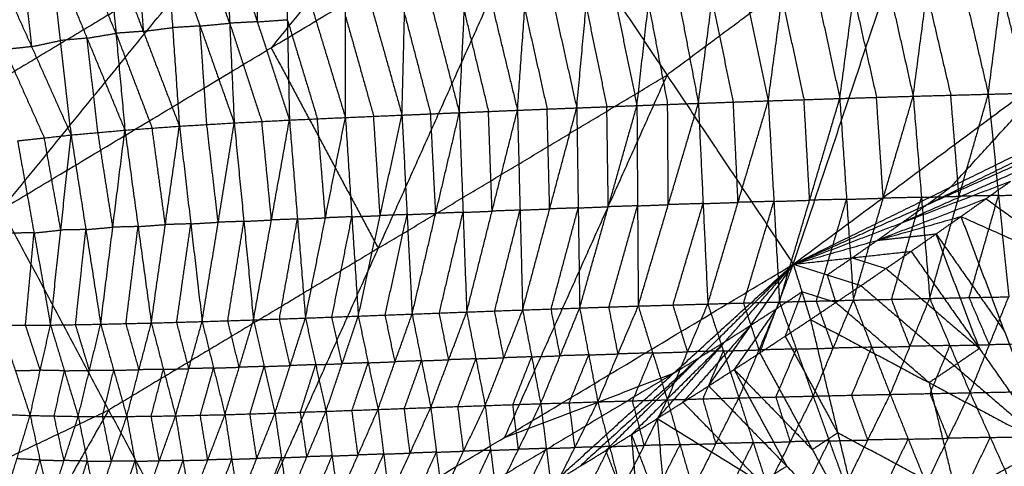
# Model space of a CAD drawing. Header units: millimetres. Extents: x -106 to 110, y -96 to 120.
# Tile 512 of 656: x 46.08 to 60.42, y -74.09 to -67.59. Entities that reach past the tile are written whole.
import ezdxf

# ---------------------------------------------------------------- set-up
doc = ezdxf.new("R2010")
doc.units = ezdxf.units.MM
doc.header["$MEASUREMENT"] = 0
doc.layers.add('Default', color=7, linetype='Continuous', true_color=0x000000)

msp = doc.modelspace()

# ---------------------------------------------------------------- linework, layer by layer
at = {"layer": 'Default'}
for points in [[(57.346, -71.146, 12.017), (59.184, -65.665, 10.567), (61.023, -60.185, 9.117)], [(45.812, -70.349, 9.117), (48.834, -66.639, 8.53), (51.856, -62.93, 7.944)], [(52.761, -64.285, 8.53), (51.25, -66.14, 8.824), (49.739, -67.995, 9.117)], [(57.346, -71.146, 12.017), (61.285, -68.225, 12.017), (65.224, -65.303, 12.017)], [(45.812, -70.349, 9.117), (49.739, -67.995, 9.117), (53.667, -65.64, 9.117)], [(48.933, -76.189, 12.017), (51.3, -70.914, 10.567), (53.667, -65.64, 9.117)], [(53.667, -65.64, 9.117), (55.506, -68.393, 10.567), (57.346, -71.146, 12.017)], [(59.184, -65.665, 10.567), (57.345, -67.029, 10.567), (55.506, -68.393, 10.567)], [(59.092, -68.7, 6.71), (59.291, -67.195, 7.268), (59.49, -65.689, 7.827)], [(59.49, -65.689, 7.827), (59.839, -67.18, 7.421), (60.187, -68.67, 7.014)], [(60.187, -68.67, 7.014), (60.38, -67.158, 7.565), (60.573, -65.646, 8.115)], [(55.963, -68.803, 5.915), (56.162, -67.315, 6.489), (56.361, -65.826, 7.063)], [(56.361, -65.826, 7.063), (56.671, -67.297, 6.613), (56.981, -68.767, 6.163)], [(56.981, -68.767, 6.163), (57.182, -67.274, 6.733), (57.383, -65.781, 7.302)], [(57.383, -65.781, 7.302), (57.703, -67.257, 6.865), (58.023, -68.733, 6.427)], [(58.023, -68.733, 6.427), (58.225, -67.234, 6.992), (58.427, -65.735, 7.557)], [(58.427, -65.735, 7.557), (58.759, -67.218, 7.133), (59.092, -68.7, 6.71)], [(53.328, -68.904, 5.312), (53.433, -67.428, 5.88), (53.538, -65.951, 6.448)], [(53.538, -65.951, 6.448), (53.865, -67.41, 5.976), (54.191, -68.87, 5.503)], [(54.191, -68.87, 5.503), (54.328, -67.39, 6.073), (54.465, -65.91, 6.643)], [(54.465, -65.91, 6.643), (54.766, -67.373, 6.173), (55.068, -68.836, 5.704)], [(55.068, -68.836, 5.704), (55.236, -67.352, 6.276), (55.405, -65.869, 6.848)], [(55.405, -65.869, 6.848), (55.684, -67.336, 6.381), (55.963, -68.803, 5.915)], [(50.821, -69.01, 4.803), (50.825, -67.544, 5.359), (50.828, -66.077, 5.915)], [(50.828, -66.077, 5.915), (51.237, -67.526, 5.439), (51.645, -68.975, 4.962)], [(51.645, -68.975, 4.962), (51.683, -67.504, 5.523), (51.721, -66.034, 6.084)], [(51.721, -66.034, 6.084), (52.101, -67.487, 5.609), (52.481, -68.939, 5.133)], [(52.481, -68.939, 5.133), (52.553, -67.466, 5.697), (52.625, -65.992, 6.262)], [(52.625, -65.992, 6.262), (52.976, -67.448, 5.787), (53.328, -68.904, 5.312)], [(49.135, -67.637, 5.063), (48.886, -66.932, 5.299), (48.637, -66.227, 5.535)], [(49.07, -66.187, 5.603), (49.135, -67.637, 5.063), (49.201, -69.088, 4.523)], [(49.07, -66.187, 5.603), (49.538, -67.617, 5.13), (50.006, -69.047, 4.656)], [(49.507, -66.156, 5.679), (49.522, -66.887, 5.404), (49.538, -67.617, 5.13)], [(49.944, -66.126, 5.754), (49.975, -67.586, 5.205), (50.006, -69.047, 4.656)], [(49.944, -66.126, 5.754), (50.383, -67.568, 5.279), (50.821, -69.01, 4.803)], [(47.349, -66.375, 5.342), (47.479, -67.784, 4.823), (47.609, -69.194, 4.304)], [(47.349, -66.375, 5.342), (47.876, -67.755, 4.874), (48.403, -69.136, 4.405)], [(47.777, -66.321, 5.404), (47.827, -67.038, 5.139), (47.876, -67.755, 4.874)], [(48.204, -66.268, 5.466), (48.304, -67.702, 4.935), (48.403, -69.136, 4.405)], [(48.204, -66.268, 5.466), (48.703, -67.678, 4.994), (49.201, -69.088, 4.523)], [(46.505, -66.516, 5.236), (46.665, -67.89, 4.73), (46.824, -69.264, 4.225)], [(46.505, -66.516, 5.236), (47.057, -67.855, 4.77), (47.609, -69.194, 4.304)], [(47.479, -67.784, 4.823), (47.203, -67.115, 5.056), (46.927, -66.445, 5.289)], [(48.834, -66.639, 8.53), (46.938, -67.775, 8.53), (45.043, -68.911, 8.53)], [(45.675, -66.694, 5.146), (46.25, -67.979, 4.685), (46.824, -69.264, 4.225)], [(46.09, -66.605, 5.191), (46.17, -67.292, 4.938), (46.25, -67.979, 4.685)], [(58.225, -67.234, 6.992), (58.391, -67.975, 6.78), (58.558, -68.716, 6.569)], [(59.291, -67.195, 7.268), (59.465, -67.94, 7.065), (59.64, -68.685, 6.862)], [(60.38, -67.158, 7.565), (60.566, -67.907, 7.372), (60.752, -68.656, 7.18)], [(54.328, -67.39, 6.073), (54.479, -68.121, 5.838), (54.63, -68.853, 5.604)], [(55.236, -67.352, 6.276), (55.376, -68.086, 6.043), (55.515, -68.819, 5.809)], [(56.162, -67.315, 6.489), (56.317, -68.05, 6.264), (56.472, -68.785, 6.039)], [(57.182, -67.274, 6.733), (57.342, -68.012, 6.514), (57.502, -68.75, 6.295)], [(50.825, -67.544, 5.359), (51.029, -68.268, 5.121), (51.233, -68.992, 4.883)], [(51.683, -67.504, 5.523), (51.873, -68.231, 5.286), (52.063, -68.957, 5.048)], [(52.553, -67.466, 5.697), (52.729, -68.194, 5.46), (52.905, -68.922, 5.223)], [(53.433, -67.428, 5.88), (53.596, -68.157, 5.644), (53.76, -68.887, 5.408)], [(48.703, -67.678, 4.994), (48.503, -67.69, 4.965), (48.304, -67.702, 4.935)], [(48.703, -67.678, 4.994), (48.919, -67.658, 5.029), (49.135, -67.637, 5.063)], [(48.802, -69.112, 4.464), (48.753, -68.395, 4.729), (48.703, -67.678, 4.994)], [(49.538, -67.617, 5.13), (49.337, -67.627, 5.096), (49.135, -67.637, 5.063)], [(49.135, -67.637, 5.063), (49.369, -68.352, 4.826), (49.604, -69.068, 4.589)], [(49.538, -67.617, 5.13), (49.756, -67.602, 5.167), (49.975, -67.586, 5.205)], [(49.975, -67.586, 5.205), (50.194, -68.308, 4.967), (50.413, -69.029, 4.73)], [(47.057, -67.855, 4.77), (47.268, -67.82, 4.797), (47.479, -67.784, 4.823)], [(47.876, -67.755, 4.874), (47.678, -67.77, 4.848), (47.479, -67.784, 4.823)], [(47.479, -67.784, 4.823), (47.743, -68.475, 4.589), (48.006, -69.165, 4.354)], [(47.876, -67.755, 4.874), (48.09, -67.728, 4.904), (48.304, -67.702, 4.935)], [(46.25, -67.979, 4.685), (46.055, -68, 4.671), (45.86, -68.021, 4.657)], [(46.25, -67.979, 4.685), (46.457, -67.935, 4.708), (46.665, -67.89, 4.73)], [(47.057, -67.855, 4.77), (46.861, -67.872, 4.75), (46.665, -67.89, 4.73)], [(47.217, -69.229, 4.264), (47.137, -68.542, 4.517), (47.057, -67.855, 4.77)], [(45.86, -68.021, 4.657), (46.147, -68.664, 4.427), (46.435, -69.307, 4.196)], [(49.739, -67.995, 9.117), (50.52, -69.455, 9.842), (51.3, -70.914, 10.567)], [(59.643, -70.02, 12.221), (60.464, -69.122, 12.119), (61.285, -68.225, 12.017)], [(51.3, -70.914, 10.567), (53.403, -69.654, 10.567), (55.506, -68.393, 10.567)], [(55.506, -68.393, 10.567), (54.323, -71.03, 11.292), (53.139, -73.667, 12.017)], [(58.023, -68.733, 6.427), (58.558, -68.716, 6.569), (59.092, -68.7, 6.71)], [(58.221, -71.668, 6.539), (58.656, -70.184, 6.625), (59.092, -68.7, 6.71)], [(59.092, -68.7, 6.71), (59.64, -68.685, 6.862), (60.187, -68.67, 7.014)], [(59.092, -68.7, 6.71), (59.213, -70.172, 6.782), (59.333, -71.643, 6.854)], [(59.333, -71.643, 6.854), (59.76, -70.156, 6.934), (60.187, -68.67, 7.014)], [(59.76, -70.156, 6.934), (59.7, -69.421, 6.898), (59.64, -68.685, 6.862)], [(60.187, -68.67, 7.014), (60.752, -68.656, 7.18), (61.316, -68.642, 7.345)], [(60.187, -68.67, 7.014), (60.335, -70.145, 7.106), (60.484, -71.62, 7.197)], [(54.191, -68.87, 5.503), (54.63, -68.853, 5.604), (55.068, -68.836, 5.704)], [(54.234, -71.782, 5.513), (54.651, -70.309, 5.609), (55.068, -68.836, 5.704)], [(55.068, -68.836, 5.704), (55.515, -68.819, 5.809), (55.963, -68.803, 5.915)], [(55.068, -68.836, 5.704), (55.077, -70.295, 5.714), (55.087, -71.754, 5.724)], [(55.087, -71.754, 5.724), (55.525, -70.278, 5.819), (55.963, -68.803, 5.915)], [(55.525, -70.278, 5.819), (55.52, -69.549, 5.814), (55.515, -68.819, 5.809)], [(55.963, -68.803, 5.915), (56.472, -68.785, 6.039), (56.981, -68.767, 6.163)], [(55.963, -68.803, 5.915), (56.032, -70.263, 5.947), (56.101, -71.724, 5.979)], [(56.101, -71.724, 5.979), (56.541, -70.245, 6.071), (56.981, -68.767, 6.163)], [(56.541, -70.245, 6.071), (56.507, -69.515, 6.055), (56.472, -68.785, 6.039)], [(56.981, -68.767, 6.163), (57.502, -68.75, 6.295), (58.023, -68.733, 6.427)], [(56.981, -68.767, 6.163), (57.063, -70.231, 6.206), (57.144, -71.695, 6.249)], [(57.144, -71.695, 6.249), (57.584, -70.214, 6.338), (58.023, -68.733, 6.427)], [(57.584, -70.214, 6.338), (57.543, -69.482, 6.317), (57.502, -68.75, 6.295)], [(58.023, -68.733, 6.427), (58.122, -70.201, 6.483), (58.221, -71.668, 6.539)], [(58.656, -70.184, 6.625), (58.607, -69.45, 6.597), (58.558, -68.716, 6.569)], [(50.821, -69.01, 4.803), (51.233, -68.992, 4.883), (51.645, -68.975, 4.962)], [(51.009, -71.9, 4.772), (51.327, -70.438, 4.867), (51.645, -68.975, 4.962)], [(51.645, -68.975, 4.962), (52.063, -68.957, 5.048), (52.481, -68.939, 5.133)], [(51.645, -68.975, 4.962), (51.719, -70.423, 4.952), (51.793, -71.871, 4.942)], [(51.793, -71.871, 4.942), (52.137, -70.405, 5.037), (52.481, -68.939, 5.133)], [(52.137, -70.405, 5.037), (52.1, -69.681, 5.042), (52.063, -68.957, 5.048)], [(52.481, -68.939, 5.133), (52.905, -68.922, 5.223), (53.328, -68.904, 5.312)], [(52.481, -68.939, 5.133), (52.535, -70.39, 5.127), (52.588, -71.841, 5.122)], [(52.588, -71.841, 5.122), (52.958, -70.373, 5.217), (53.328, -68.904, 5.312)], [(52.958, -70.373, 5.217), (52.931, -69.647, 5.22), (52.905, -68.922, 5.223)], [(53.328, -68.904, 5.312), (53.76, -68.887, 5.408), (54.191, -68.87, 5.503)], [(53.328, -68.904, 5.312), (53.365, -70.358, 5.313), (53.403, -71.811, 5.313)], [(53.403, -71.811, 5.313), (53.797, -70.34, 5.408), (54.191, -68.87, 5.503)], [(53.797, -70.34, 5.408), (53.778, -69.614, 5.408), (53.76, -68.887, 5.408)], [(54.191, -68.87, 5.503), (54.213, -70.326, 5.508), (54.234, -71.782, 5.513)], [(54.651, -70.309, 5.609), (54.64, -69.581, 5.606), (54.63, -68.853, 5.604)], [(57.346, -71.146, 12.017), (59.643, -70.02, 12.221), (61.94, -68.894, 12.424)], [(48.403, -69.136, 4.405), (48.802, -69.112, 4.464), (49.201, -69.088, 4.523)], [(48.734, -71.98, 4.341), (48.968, -70.534, 4.432), (49.201, -69.088, 4.523)], [(48.968, -70.534, 4.432), (48.885, -69.823, 4.448), (48.802, -69.112, 4.464)], [(49.201, -69.088, 4.523), (49.604, -69.068, 4.589), (50.006, -69.047, 4.656)], [(49.201, -69.088, 4.523), (49.342, -70.522, 4.497), (49.482, -71.956, 4.471)], [(49.482, -71.956, 4.471), (49.744, -70.501, 4.563), (50.006, -69.047, 4.656)], [(49.744, -70.501, 4.563), (49.674, -69.784, 4.576), (49.604, -69.068, 4.589)], [(50.006, -69.047, 4.656), (50.413, -69.029, 4.73), (50.821, -69.01, 4.803)], [(50.006, -69.047, 4.656), (50.122, -70.488, 4.635), (50.239, -71.929, 4.615)], [(50.239, -71.929, 4.615), (50.53, -70.47, 4.709), (50.821, -69.01, 4.803)], [(50.53, -70.47, 4.709), (50.472, -69.749, 4.719), (50.413, -69.029, 4.73)], [(50.821, -69.01, 4.803), (50.915, -70.455, 4.788), (51.009, -71.9, 4.772)], [(51.327, -70.438, 4.867), (51.28, -69.715, 4.875), (51.233, -68.992, 4.883)], [(46.045, -69.349, 4.168), (46.435, -69.307, 4.196), (46.824, -69.264, 4.225)], [(46.525, -72.031, 4.058), (46.675, -70.648, 4.141), (46.824, -69.264, 4.225)], [(46.824, -69.264, 4.225), (47.217, -69.229, 4.264), (47.609, -69.194, 4.304)], [(46.824, -69.264, 4.225), (47.04, -70.641, 4.178), (47.256, -72.018, 4.132)], [(47.433, -70.606, 4.218), (47.325, -69.918, 4.241), (47.217, -69.229, 4.264)], [(47.256, -72.018, 4.132), (47.433, -70.606, 4.218), (47.609, -69.194, 4.304)], [(47.609, -69.194, 4.304), (48.006, -69.165, 4.354), (48.403, -69.136, 4.405)], [(47.609, -69.194, 4.304), (47.801, -70.597, 4.266), (47.993, -72.001, 4.228)], [(47.993, -72.001, 4.228), (48.198, -70.568, 4.316), (48.403, -69.136, 4.405)], [(48.198, -70.568, 4.316), (48.102, -69.866, 4.335), (48.006, -69.165, 4.354)], [(48.403, -69.136, 4.405), (48.569, -70.558, 4.373), (48.734, -71.98, 4.341)], [(61.584, -69.157, 12.424), (60.435, -69.72, 12.322), (59.287, -70.283, 12.221)], [(46.045, -69.349, 4.168), (46.285, -70.69, 4.113), (46.525, -72.031, 4.058)], [(46.675, -70.648, 4.141), (46.555, -69.977, 4.169), (46.435, -69.307, 4.196)], [(57.346, -71.146, 12.017), (59.287, -70.283, 12.221), (61.228, -69.419, 12.424)], [(60.869, -69.679, 12.424), (59.899, -70.111, 12.322), (58.928, -70.542, 12.221)], [(57.346, -71.146, 12.017), (58.928, -70.542, 12.221), (60.51, -69.938, 12.424)], [(59.788, -70.451, 12.424), (60.149, -70.195, 12.424), (60.51, -69.938, 12.424)], [(59.788, -70.451, 12.424), (60.149, -70.195, 12.424), (60.51, -69.938, 12.424)], [(59.287, -70.283, 12.221), (59.465, -70.152, 12.221), (59.643, -70.02, 12.221)], [(60.335, -70.145, 7.106), (60.618, -70.138, 7.188), (60.9, -70.131, 7.271)], [(55.077, -70.295, 5.714), (55.301, -70.287, 5.767), (55.525, -70.278, 5.819)], [(56.032, -70.263, 5.947), (55.778, -70.271, 5.883), (55.525, -70.278, 5.819)], [(55.594, -71.739, 5.851), (55.813, -71.001, 5.899), (56.032, -70.263, 5.947)], [(56.032, -70.263, 5.947), (56.287, -70.254, 6.009), (56.541, -70.245, 6.071)], [(57.063, -70.231, 6.206), (56.802, -70.238, 6.139), (56.541, -70.245, 6.071)], [(56.623, -71.71, 6.114), (56.843, -70.97, 6.16), (57.063, -70.231, 6.206)], [(57.063, -70.231, 6.206), (57.323, -70.223, 6.272), (57.584, -70.214, 6.338)], [(58.122, -70.201, 6.483), (57.853, -70.207, 6.411), (57.584, -70.214, 6.338)], [(57.682, -71.682, 6.394), (57.902, -70.941, 6.439), (58.122, -70.201, 6.483)], [(58.122, -70.201, 6.483), (58.389, -70.192, 6.554), (58.656, -70.184, 6.625)], [(60.149, -70.195, 12.424), (59.358, -70.497, 12.322), (58.567, -70.798, 12.221)], [(59.213, -70.172, 6.782), (58.934, -70.178, 6.703), (58.656, -70.184, 6.625)], [(58.777, -71.656, 6.697), (58.995, -70.914, 6.739), (59.213, -70.172, 6.782)], [(58.928, -70.542, 12.221), (59.107, -70.413, 12.221), (59.287, -70.283, 12.221)], [(59.213, -70.172, 6.782), (59.486, -70.164, 6.858), (59.76, -70.156, 6.934)], [(60.335, -70.145, 7.106), (60.048, -70.151, 7.02), (59.76, -70.156, 6.934)], [(59.908, -71.631, 7.025), (60.122, -70.888, 7.066), (60.335, -70.145, 7.106)], [(61.695, -71.299, 13.078), (60.922, -70.747, 12.751), (60.149, -70.195, 12.424)], [(45.812, -70.349, 9.117), (47.372, -73.269, 10.567), (48.933, -76.189, 12.017)], [(51.719, -70.423, 4.952), (51.523, -70.43, 4.91), (51.327, -70.438, 4.867)], [(51.401, -71.886, 4.857), (51.56, -71.154, 4.905), (51.719, -70.423, 4.952)], [(51.719, -70.423, 4.952), (51.928, -70.414, 4.995), (52.137, -70.405, 5.037)], [(52.535, -70.39, 5.127), (52.336, -70.398, 5.082), (52.137, -70.405, 5.037)], [(52.19, -71.856, 5.032), (52.362, -71.123, 5.08), (52.535, -70.39, 5.127)], [(52.535, -70.39, 5.127), (52.746, -70.382, 5.172), (52.958, -70.373, 5.217)], [(53.365, -70.358, 5.313), (53.161, -70.365, 5.265), (52.958, -70.373, 5.217)], [(52.995, -71.826, 5.217), (53.18, -71.092, 5.265), (53.365, -70.358, 5.313)], [(53.365, -70.358, 5.313), (53.581, -70.349, 5.36), (53.797, -70.34, 5.408)], [(54.213, -70.326, 5.508), (54.005, -70.333, 5.458), (53.797, -70.34, 5.408)], [(53.818, -71.797, 5.413), (54.016, -71.061, 5.461), (54.213, -70.326, 5.508)], [(54.213, -70.326, 5.508), (54.432, -70.317, 5.558), (54.651, -70.309, 5.609)], [(55.077, -70.295, 5.714), (54.864, -70.302, 5.661), (54.651, -70.309, 5.609)], [(54.661, -71.768, 5.619), (54.869, -71.032, 5.666), (55.077, -70.295, 5.714)], [(47.801, -70.597, 4.266), (48, -70.583, 4.291), (48.198, -70.568, 4.316)], [(48.569, -70.558, 4.373), (48.384, -70.563, 4.345), (48.198, -70.568, 4.316)], [(48.364, -71.99, 4.285), (48.466, -71.274, 4.329), (48.569, -70.558, 4.373)], [(48.569, -70.558, 4.373), (48.768, -70.546, 4.403), (48.968, -70.534, 4.432)], [(49.342, -70.522, 4.497), (49.155, -70.528, 4.464), (48.968, -70.534, 4.432)], [(49.108, -71.968, 4.406), (49.225, -71.245, 4.451), (49.342, -70.522, 4.497)], [(49.342, -70.522, 4.497), (49.543, -70.512, 4.53), (49.744, -70.501, 4.563)], [(50.122, -70.488, 4.635), (49.933, -70.495, 4.599), (49.744, -70.501, 4.563)], [(49.86, -71.942, 4.543), (49.991, -71.215, 4.589), (50.122, -70.488, 4.635)], [(50.122, -70.488, 4.635), (50.326, -70.479, 4.672), (50.53, -70.47, 4.709)], [(50.915, -70.455, 4.788), (50.723, -70.462, 4.748), (50.53, -70.47, 4.709)], [(50.624, -71.915, 4.694), (50.77, -71.185, 4.741), (50.915, -70.455, 4.788)], [(50.915, -70.455, 4.788), (51.121, -70.446, 4.828), (51.327, -70.438, 4.867)], [(57.346, -71.146, 12.017), (58.567, -70.798, 12.221), (59.788, -70.451, 12.424)], [(58.567, -70.798, 12.221), (58.748, -70.67, 12.221), (58.928, -70.542, 12.221)], [(59.062, -70.957, 12.424), (59.425, -70.704, 12.424), (59.788, -70.451, 12.424)], [(59.062, -70.957, 12.424), (59.425, -70.704, 12.424), (59.788, -70.451, 12.424)], [(59.788, -70.451, 12.424), (60.42, -72.119, 13.049), (61.052, -73.787, 13.673)], [(59.788, -70.451, 12.424), (61.695, -71.299, 13.078), (63.601, -72.146, 13.732)], [(46.285, -70.69, 4.113), (46.103, -70.691, 4.1), (45.92, -70.692, 4.087)], [(46.161, -72.033, 4.032), (46.223, -71.362, 4.072), (46.285, -70.69, 4.113)], [(46.285, -70.69, 4.113), (46.48, -70.669, 4.127), (46.675, -70.648, 4.141)], [(47.04, -70.641, 4.178), (46.857, -70.644, 4.16), (46.675, -70.648, 4.141)], [(46.89, -72.025, 4.095), (46.965, -71.333, 4.137), (47.04, -70.641, 4.178)], [(47.04, -70.641, 4.178), (47.236, -70.624, 4.198), (47.433, -70.606, 4.218)], [(47.801, -70.597, 4.266), (47.617, -70.602, 4.242), (47.433, -70.606, 4.218)], [(47.625, -72.009, 4.18), (47.713, -71.303, 4.223), (47.801, -70.597, 4.266)], [(58.567, -70.798, 12.221), (58.996, -70.751, 12.322), (59.425, -70.704, 12.424)], [(59.425, -70.704, 12.424), (59.923, -71.411, 12.737), (60.42, -72.119, 13.049)], [(60.057, -72.372, 13.049), (59.741, -71.538, 12.737), (59.425, -70.704, 12.424)], [(58.204, -71.052, 12.221), (58.386, -70.925, 12.221), (58.567, -70.798, 12.221)], [(51.3, -70.914, 10.567), (49.336, -72.092, 10.567), (47.372, -73.269, 10.567)], [(57.346, -71.146, 12.017), (58.204, -71.052, 12.221), (59.062, -70.957, 12.424)], [(58.331, -71.457, 12.424), (58.697, -71.207, 12.424), (59.062, -70.957, 12.424)], [(58.331, -71.457, 12.424), (58.697, -71.207, 12.424), (59.062, -70.957, 12.424)], [(59.062, -70.957, 12.424), (60.057, -72.372, 13.049), (61.052, -73.787, 13.673)], [(57.839, -71.301, 12.221), (58.021, -71.177, 12.221), (58.204, -71.052, 12.221)], [(58.204, -71.052, 12.221), (58.45, -71.129, 12.322), (58.697, -71.207, 12.424)], [(48.933, -76.189, 12.017), (53.139, -73.667, 12.017), (57.346, -71.146, 12.017)], [(53.857, -74.319, 12.424), (55.602, -72.733, 12.221), (57.346, -71.146, 12.017)], [(54.614, -73.858, 12.424), (55.98, -72.502, 12.221), (57.346, -71.146, 12.017)], [(55.365, -73.391, 12.424), (56.356, -72.269, 12.221), (57.346, -71.146, 12.017)], [(56.113, -72.917, 12.424), (56.73, -72.032, 12.221), (57.346, -71.146, 12.017)], [(56.857, -72.437, 12.424), (57.101, -71.792, 12.221), (57.346, -71.146, 12.017)], [(57.346, -71.146, 12.017), (57.471, -71.548, 12.221), (57.596, -71.95, 12.424)], [(57.346, -71.146, 12.017), (57.839, -71.301, 12.221), (58.331, -71.457, 12.424)], [(58.697, -71.207, 12.424), (59.377, -71.79, 12.737), (60.057, -72.372, 13.049)], [(57.839, -71.301, 12.221), (57.901, -71.502, 12.322), (57.964, -71.703, 12.424)], [(57.101, -71.792, 12.221), (57.286, -71.67, 12.221), (57.471, -71.548, 12.221)], [(57.471, -71.548, 12.221), (57.349, -71.871, 12.322), (57.227, -72.194, 12.424)], [(57.964, -71.703, 12.424), (57.717, -71.626, 12.322), (57.471, -71.548, 12.221)], [(57.596, -71.95, 12.424), (57.964, -71.703, 12.424), (58.331, -71.457, 12.424)], [(57.596, -71.95, 12.424), (57.964, -71.703, 12.424), (58.331, -71.457, 12.424)], [(58.331, -71.457, 12.424), (59.692, -72.622, 13.049), (61.052, -73.787, 13.673)], [(56.101, -71.724, 5.979), (56.623, -71.71, 6.114), (57.144, -71.695, 6.249)], [(56.553, -73.091, 6.465), (56.848, -72.393, 6.357), (57.144, -71.695, 6.249)], [(56.848, -72.393, 6.357), (56.736, -72.051, 6.235), (56.623, -71.71, 6.114)], [(57.144, -71.695, 6.249), (57.682, -71.682, 6.394), (58.221, -71.668, 6.539)], [(57.144, -71.695, 6.249), (57.39, -72.38, 6.503), (57.635, -73.065, 6.757)], [(57.635, -73.065, 6.757), (57.928, -72.367, 6.648), (58.221, -71.668, 6.539)], [(57.928, -72.367, 6.648), (57.805, -72.024, 6.521), (57.682, -71.682, 6.394)], [(59.324, -72.869, 13.049), (58.644, -72.286, 12.737), (57.964, -71.703, 12.424)], [(58.221, -71.668, 6.539), (58.777, -71.656, 6.697), (59.333, -71.643, 6.854)], [(58.221, -71.668, 6.539), (58.489, -72.354, 6.807), (58.758, -73.04, 7.074)], [(58.758, -73.04, 7.074), (59.045, -72.341, 6.964), (59.333, -71.643, 6.854)], [(59.045, -72.341, 6.964), (58.911, -71.999, 6.83), (58.777, -71.656, 6.697)], [(59.333, -71.643, 6.854), (59.908, -71.631, 7.025), (60.484, -71.62, 7.197)], [(59.333, -71.643, 6.854), (59.627, -72.329, 7.137), (59.921, -73.016, 7.42)], [(60.202, -72.318, 7.308), (60.055, -71.974, 7.167), (59.908, -71.631, 7.025)], [(59.921, -73.016, 7.42), (60.202, -72.318, 7.308), (60.484, -71.62, 7.197)], [(51.793, -71.871, 4.942), (52.19, -71.856, 5.032), (52.588, -71.841, 5.122)], [(52.065, -73.231, 5.336), (52.326, -72.536, 5.229), (52.588, -71.841, 5.122)], [(52.326, -72.536, 5.229), (52.258, -72.196, 5.13), (52.19, -71.856, 5.032)], [(52.588, -71.841, 5.122), (52.995, -71.826, 5.217), (53.403, -71.811, 5.313)], [(52.588, -71.841, 5.122), (52.722, -72.522, 5.324), (52.857, -73.203, 5.527)], [(52.857, -73.203, 5.527), (53.13, -72.507, 5.42), (53.403, -71.811, 5.313)], [(53.13, -72.507, 5.42), (53.062, -72.167, 5.319), (52.995, -71.826, 5.217)], [(53.403, -71.811, 5.313), (53.818, -71.797, 5.413), (54.234, -71.782, 5.513)], [(53.403, -71.811, 5.313), (53.534, -72.493, 5.52), (53.666, -73.175, 5.726)], [(53.666, -73.175, 5.726), (53.95, -72.478, 5.62), (54.234, -71.782, 5.513)], [(53.95, -72.478, 5.62), (53.884, -72.138, 5.517), (53.818, -71.797, 5.413)], [(54.234, -71.782, 5.513), (54.661, -71.768, 5.619), (55.087, -71.754, 5.724)], [(54.234, -71.782, 5.513), (54.366, -72.465, 5.724), (54.498, -73.148, 5.935)], [(54.498, -73.148, 5.935), (54.793, -72.451, 5.83), (55.087, -71.754, 5.724)], [(54.793, -72.451, 5.83), (54.727, -72.11, 5.724), (54.661, -71.768, 5.619)], [(55.087, -71.754, 5.724), (55.594, -71.739, 5.851), (56.101, -71.724, 5.979)], [(55.087, -71.754, 5.724), (55.298, -72.437, 5.958), (55.51, -73.119, 6.193)], [(55.51, -73.119, 6.193), (55.806, -72.421, 6.086), (56.101, -71.724, 5.979)], [(55.806, -72.421, 6.086), (55.7, -72.08, 5.969), (55.594, -71.739, 5.851)], [(56.101, -71.724, 5.979), (56.327, -72.408, 6.222), (56.553, -73.091, 6.465)], [(57.101, -71.792, 12.221), (56.793, -72.234, 12.322), (56.485, -72.677, 12.424)], [(56.73, -72.032, 12.221), (56.915, -71.912, 12.221), (57.101, -71.792, 12.221)], [(47.256, -72.018, 4.132), (47.625, -72.009, 4.18), (47.993, -72.001, 4.228)], [(47.636, -73.361, 4.442), (47.815, -72.681, 4.335), (47.993, -72.001, 4.228)], [(47.993, -72.001, 4.228), (48.364, -71.99, 4.285), (48.734, -71.98, 4.341)], [(47.993, -72.001, 4.228), (48.17, -72.676, 4.392), (48.347, -73.352, 4.556)], [(48.347, -73.352, 4.556), (48.541, -72.666, 4.449), (48.734, -71.98, 4.341)], [(48.541, -72.666, 4.449), (48.452, -72.328, 4.367), (48.364, -71.99, 4.285)], [(48.734, -71.98, 4.341), (49.108, -71.968, 4.406), (49.482, -71.956, 4.471)], [(48.734, -71.98, 4.341), (48.9, -72.657, 4.514), (49.067, -73.335, 4.686)], [(49.067, -73.335, 4.686), (49.274, -72.645, 4.578), (49.482, -71.956, 4.471)], [(49.274, -72.645, 4.578), (49.191, -72.306, 4.492), (49.108, -71.968, 4.406)], [(49.482, -71.956, 4.471), (49.86, -71.942, 4.543), (50.239, -71.929, 4.615)], [(49.482, -71.956, 4.471), (49.638, -72.634, 4.65), (49.795, -73.312, 4.83)], [(49.795, -73.312, 4.83), (50.017, -72.621, 4.722), (50.239, -71.929, 4.615)], [(50.017, -72.621, 4.722), (49.939, -72.282, 4.633), (49.86, -71.942, 4.543)], [(50.239, -71.929, 4.615), (50.624, -71.915, 4.694), (51.009, -71.9, 4.772)], [(50.239, -71.929, 4.615), (50.388, -72.608, 4.801), (50.538, -73.286, 4.987)], [(50.538, -73.286, 4.987), (50.774, -72.593, 4.88), (51.009, -71.9, 4.772)], [(50.774, -72.593, 4.88), (50.699, -72.254, 4.787), (50.624, -71.915, 4.694)], [(51.009, -71.9, 4.772), (51.401, -71.886, 4.857), (51.793, -71.871, 4.942)], [(51.009, -71.9, 4.772), (51.152, -72.58, 4.964), (51.296, -73.259, 5.157)], [(51.296, -73.259, 5.157), (51.544, -72.565, 5.049), (51.793, -71.871, 4.942)], [(51.544, -72.565, 5.049), (51.473, -72.225, 4.953), (51.401, -71.886, 4.857)], [(51.793, -71.871, 4.942), (51.929, -72.551, 5.139), (52.065, -73.231, 5.336)], [(56.857, -72.437, 12.424), (57.227, -72.194, 12.424), (57.596, -71.95, 12.424)], [(56.857, -72.437, 12.424), (57.227, -72.194, 12.424), (57.596, -71.95, 12.424)], [(57.596, -71.95, 12.424), (57.993, -73.601, 13.01), (58.39, -75.252, 13.595)], [(57.596, -71.95, 12.424), (59.324, -72.869, 13.049), (61.052, -73.787, 13.673)], [(45.796, -72.036, 4.006), (46.161, -72.033, 4.032), (46.525, -72.031, 4.058)], [(45.796, -72.036, 4.006), (46.012, -72.692, 4.136), (46.228, -73.347, 4.265)], [(46.376, -72.689, 4.161), (46.269, -72.361, 4.097), (46.161, -72.033, 4.032)], [(46.228, -73.347, 4.265), (46.376, -72.689, 4.161), (46.525, -72.031, 4.058)], [(46.525, -72.031, 4.058), (46.89, -72.025, 4.095), (47.256, -72.018, 4.132)], [(46.525, -72.031, 4.058), (46.727, -72.696, 4.201), (46.929, -73.361, 4.344)], [(47.092, -72.69, 4.238), (46.991, -72.357, 4.166), (46.89, -72.025, 4.095)], [(46.929, -73.361, 4.344), (47.092, -72.69, 4.238), (47.256, -72.018, 4.132)], [(47.256, -72.018, 4.132), (47.446, -72.69, 4.287), (47.636, -73.361, 4.442)], [(47.815, -72.681, 4.335), (47.72, -72.345, 4.257), (47.625, -72.009, 4.18)], [(56.73, -72.032, 12.221), (56.234, -72.593, 12.322), (55.739, -73.154, 12.424)], [(56.356, -72.269, 12.221), (56.543, -72.15, 12.221), (56.73, -72.032, 12.221)], [(56.356, -72.269, 12.221), (55.673, -72.947, 12.322), (54.989, -73.625, 12.424)], [(55.98, -72.502, 12.221), (56.168, -72.385, 12.221), (56.356, -72.269, 12.221)], [(57.227, -72.194, 12.424), (57.61, -72.897, 12.717), (57.993, -73.601, 13.01)], [(55.298, -72.437, 5.958), (55.552, -72.429, 6.022), (55.806, -72.421, 6.086)], [(56.327, -72.408, 6.222), (56.066, -72.414, 6.154), (55.806, -72.421, 6.086)], [(56.031, -73.105, 6.329), (56.179, -72.756, 6.275), (56.327, -72.408, 6.222)], [(56.327, -72.408, 6.222), (56.588, -72.4, 6.289), (56.848, -72.393, 6.357)], [(57.39, -72.38, 6.503), (57.119, -72.387, 6.43), (56.848, -72.393, 6.357)], [(57.094, -73.078, 6.611), (57.242, -72.729, 6.557), (57.39, -72.38, 6.503)], [(57.39, -72.38, 6.503), (57.659, -72.373, 6.575), (57.928, -72.367, 6.648)], [(58.489, -72.354, 6.807), (58.209, -72.36, 6.727), (57.928, -72.367, 6.648)], [(58.196, -73.052, 6.916), (58.343, -72.703, 6.861), (58.489, -72.354, 6.807)], [(58.489, -72.354, 6.807), (58.767, -72.348, 6.885), (59.045, -72.341, 6.964)], [(59.627, -72.329, 7.137), (59.336, -72.335, 7.051), (59.045, -72.341, 6.964)], [(59.339, -73.028, 7.247), (59.483, -72.678, 7.192), (59.627, -72.329, 7.137)], [(59.627, -72.329, 7.137), (59.914, -72.323, 7.223), (60.202, -72.318, 7.308)], [(60.057, -72.372, 13.049), (59.875, -72.497, 13.049), (59.692, -72.622, 13.049)], [(60.805, -72.306, 7.498), (60.503, -72.312, 7.403), (60.202, -72.318, 7.308)], [(51.152, -72.58, 4.964), (51.348, -72.573, 5.007), (51.544, -72.565, 5.049)], [(51.929, -72.551, 5.139), (51.737, -72.558, 5.094), (51.544, -72.565, 5.049)], [(51.68, -73.245, 5.246), (51.805, -72.898, 5.193), (51.929, -72.551, 5.139)], [(51.929, -72.551, 5.139), (52.128, -72.544, 5.184), (52.326, -72.536, 5.229)], [(52.722, -72.522, 5.324), (52.524, -72.529, 5.277), (52.326, -72.536, 5.229)], [(52.461, -73.217, 5.431), (52.592, -72.869, 5.378), (52.722, -72.522, 5.324)], [(52.722, -72.522, 5.324), (52.926, -72.514, 5.372), (53.13, -72.507, 5.42)], [(53.534, -72.493, 5.52), (53.332, -72.5, 5.47), (53.13, -72.507, 5.42)], [(53.261, -73.189, 5.627), (53.398, -72.841, 5.573), (53.534, -72.493, 5.52)], [(53.534, -72.493, 5.52), (53.742, -72.486, 5.57), (53.95, -72.478, 5.62)], [(54.366, -72.465, 5.724), (54.158, -72.472, 5.672), (53.95, -72.478, 5.62)], [(54.082, -73.162, 5.831), (54.224, -72.813, 5.778), (54.366, -72.465, 5.724)], [(55.98, -72.502, 12.221), (55.108, -73.295, 12.322), (54.235, -74.089, 12.424)], [(54.366, -72.465, 5.724), (54.579, -72.458, 5.777), (54.793, -72.451, 5.83)], [(55.298, -72.437, 5.958), (55.045, -72.444, 5.894), (54.793, -72.451, 5.83)], [(55.004, -73.134, 6.064), (55.151, -72.785, 6.011), (55.298, -72.437, 5.958)], [(55.602, -72.733, 12.221), (55.791, -72.617, 12.221), (55.98, -72.502, 12.221)], [(56.113, -72.917, 12.424), (56.485, -72.677, 12.424), (56.857, -72.437, 12.424)], [(56.113, -72.917, 12.424), (56.485, -72.677, 12.424), (56.857, -72.437, 12.424)], [(56.857, -72.437, 12.424), (57.624, -73.845, 13.01), (58.39, -75.252, 13.595)], [(46.012, -72.692, 4.136), (46.194, -72.69, 4.149), (46.376, -72.689, 4.161)], [(46.727, -72.696, 4.201), (46.552, -72.693, 4.181), (46.376, -72.689, 4.161)], [(46.578, -73.354, 4.304), (46.653, -73.025, 4.252), (46.727, -72.696, 4.201)], [(46.727, -72.696, 4.201), (46.91, -72.693, 4.219), (47.092, -72.69, 4.238)], [(47.446, -72.69, 4.287), (47.269, -72.69, 4.262), (47.092, -72.69, 4.238)], [(47.282, -73.361, 4.393), (47.364, -73.025, 4.34), (47.446, -72.69, 4.287)], [(47.446, -72.69, 4.287), (47.63, -72.685, 4.311), (47.815, -72.681, 4.335)], [(48.17, -72.676, 4.392), (47.993, -72.679, 4.363), (47.815, -72.681, 4.335)], [(47.992, -73.357, 4.499), (48.081, -73.016, 4.446), (48.17, -72.676, 4.392)], [(48.17, -72.676, 4.392), (48.356, -72.671, 4.42), (48.541, -72.666, 4.449)], [(48.9, -72.657, 4.514), (48.721, -72.661, 4.481), (48.541, -72.666, 4.449)], [(48.707, -73.343, 4.621), (48.804, -73, 4.567), (48.9, -72.657, 4.514)], [(48.9, -72.657, 4.514), (49.087, -72.651, 4.546), (49.274, -72.645, 4.578)], [(49.638, -72.634, 4.65), (49.456, -72.64, 4.614), (49.274, -72.645, 4.578)], [(49.431, -73.324, 4.758), (49.534, -72.979, 4.704), (49.638, -72.634, 4.65)], [(49.638, -72.634, 4.65), (49.828, -72.627, 4.686), (50.017, -72.621, 4.722)], [(50.388, -72.608, 4.801), (50.203, -72.614, 4.762), (50.017, -72.621, 4.722)], [(50.166, -73.299, 4.908), (50.277, -72.954, 4.855), (50.388, -72.608, 4.801)], [(50.388, -72.608, 4.801), (50.581, -72.601, 4.84), (50.774, -72.593, 4.88)], [(51.152, -72.58, 4.964), (50.963, -72.587, 4.922), (50.774, -72.593, 4.88)], [(50.917, -73.273, 5.072), (51.035, -72.926, 5.018), (51.152, -72.58, 4.964)], [(56.485, -72.677, 12.424), (57.054, -73.261, 12.717), (57.624, -73.845, 13.01)], [(57.252, -74.085, 13.01), (56.868, -73.381, 12.717), (56.485, -72.677, 12.424)], [(59.692, -72.622, 13.049), (59.508, -72.745, 13.049), (59.324, -72.869, 13.049)], [(55.602, -72.733, 12.221), (53.498, -73.993, 12.221), (51.395, -75.254, 12.221)], [(53.139, -73.667, 12.017), (54.371, -73.2, 12.119), (55.602, -72.733, 12.221)], [(55.365, -73.391, 12.424), (55.739, -73.154, 12.424), (56.113, -72.917, 12.424)], [(55.365, -73.391, 12.424), (55.739, -73.154, 12.424), (56.113, -72.917, 12.424)], [(56.113, -72.917, 12.424), (57.252, -74.085, 13.01), (58.39, -75.252, 13.595)], [(59.324, -72.869, 13.049), (59.523, -73.694, 13.341), (59.721, -74.52, 13.634)], [(59.921, -73.016, 7.42), (60.523, -73.004, 7.609), (61.126, -72.993, 7.798)], [(53.666, -73.175, 5.726), (54.082, -73.162, 5.831), (54.498, -73.148, 5.935)], [(53.83, -74.479, 6.296), (54.164, -73.814, 6.116), (54.498, -73.148, 5.935)], [(54.498, -73.148, 5.935), (55.004, -73.134, 6.064), (55.51, -73.119, 6.193)], [(54.498, -73.148, 5.935), (54.669, -73.799, 6.246), (54.84, -74.45, 6.556)], [(54.84, -74.45, 6.556), (55.175, -73.784, 6.374), (55.51, -73.119, 6.193)], [(55.175, -73.784, 6.374), (55.089, -73.459, 6.219), (55.004, -73.134, 6.064)], [(55.51, -73.119, 6.193), (56.031, -73.105, 6.329), (56.553, -73.091, 6.465)], [(55.51, -73.119, 6.193), (55.697, -73.771, 6.511), (55.884, -74.422, 6.829)], [(55.884, -74.422, 6.829), (56.219, -73.757, 6.647), (56.553, -73.091, 6.465)], [(56.219, -73.757, 6.647), (56.125, -73.431, 6.488), (56.031, -73.105, 6.329)], [(56.553, -73.091, 6.465), (57.094, -73.078, 6.611), (57.635, -73.065, 6.757)], [(56.553, -73.091, 6.465), (56.763, -73.743, 6.794), (56.972, -74.395, 7.123)], [(56.972, -74.395, 7.123), (57.304, -73.73, 6.94), (57.635, -73.065, 6.757)], [(57.304, -73.73, 6.94), (57.199, -73.404, 6.775), (57.094, -73.078, 6.611)], [(57.635, -73.065, 6.757), (58.196, -73.052, 6.916), (58.758, -73.04, 7.074)], [(57.635, -73.065, 6.757), (57.87, -73.717, 7.1), (58.105, -74.369, 7.443)], [(58.105, -74.369, 7.443), (58.431, -73.704, 7.258), (58.758, -73.04, 7.074)], [(58.431, -73.704, 7.258), (58.314, -73.378, 7.087), (58.196, -73.052, 6.916)], [(58.758, -73.04, 7.074), (59.339, -73.028, 7.247), (59.921, -73.016, 7.42)], [(58.758, -73.04, 7.074), (59.02, -73.691, 7.432), (59.283, -74.343, 7.791)], [(59.283, -74.343, 7.791), (59.602, -73.679, 7.605), (59.921, -73.016, 7.42)], [(59.602, -73.679, 7.605), (59.47, -73.353, 7.426), (59.339, -73.028, 7.247)], [(59.921, -73.016, 7.42), (60.215, -73.667, 7.796), (60.508, -74.318, 8.173)], [(42.939, -75.365, 10.567), (45.156, -74.317, 10.567), (47.372, -73.269, 10.567)], [(47.372, -73.269, 10.567), (45.936, -75.777, 11.292), (44.5, -78.285, 12.017)], [(49.795, -73.312, 4.83), (50.166, -73.299, 4.908), (50.538, -73.286, 4.987)], [(49.983, -74.61, 5.355), (50.26, -73.948, 5.171), (50.538, -73.286, 4.987)], [(50.538, -73.286, 4.987), (50.917, -73.273, 5.072), (51.296, -73.259, 5.157)], [(50.538, -73.286, 4.987), (50.627, -73.936, 5.255), (50.715, -74.585, 5.524)], [(50.715, -74.585, 5.524), (51.005, -73.922, 5.34), (51.296, -73.259, 5.157)], [(51.005, -73.922, 5.34), (50.961, -73.598, 5.206), (50.917, -73.273, 5.072)], [(51.296, -73.259, 5.157), (51.68, -73.245, 5.246), (52.065, -73.231, 5.336)], [(51.296, -73.259, 5.157), (51.378, -73.909, 5.429), (51.461, -74.559, 5.702)], [(51.461, -74.559, 5.702), (51.763, -73.895, 5.519), (52.065, -73.231, 5.336)], [(51.763, -73.895, 5.519), (51.722, -73.57, 5.383), (51.68, -73.245, 5.246)], [(52.065, -73.231, 5.336), (52.461, -73.217, 5.431), (52.857, -73.203, 5.527)], [(52.065, -73.231, 5.336), (52.147, -73.881, 5.614), (52.229, -74.531, 5.891)], [(52.229, -74.531, 5.891), (52.543, -73.867, 5.709), (52.857, -73.203, 5.527)], [(52.543, -73.867, 5.709), (52.502, -73.542, 5.57), (52.461, -73.217, 5.431)], [(52.857, -73.203, 5.527), (53.261, -73.189, 5.627), (53.666, -73.175, 5.726)], [(52.857, -73.203, 5.527), (52.937, -73.854, 5.808), (53.017, -74.505, 6.089)], [(53.017, -74.505, 6.089), (53.342, -73.84, 5.908), (53.666, -73.175, 5.726)], [(53.342, -73.84, 5.908), (53.301, -73.514, 5.767), (53.261, -73.189, 5.627)], [(53.666, -73.175, 5.726), (53.748, -73.827, 6.011), (53.83, -74.479, 6.296)], [(54.164, -73.814, 6.116), (54.123, -73.488, 5.973), (54.082, -73.162, 5.831)], [(56.878, -74.322, 13.01), (56.309, -73.738, 12.717), (55.739, -73.154, 12.424)], [(45.529, -73.316, 4.208), (45.878, -73.332, 4.237), (46.228, -73.347, 4.265)], [(45.845, -74.608, 4.623), (46.036, -73.978, 4.444), (46.228, -73.347, 4.265)], [(46.228, -73.347, 4.265), (46.371, -73.996, 4.486), (46.515, -74.645, 4.708)], [(46.228, -73.347, 4.265), (46.578, -73.354, 4.304), (46.929, -73.361, 4.344)], [(46.515, -74.645, 4.708), (46.722, -74.003, 4.526), (46.929, -73.361, 4.344)], [(46.722, -74.003, 4.526), (46.65, -73.679, 4.415), (46.578, -73.354, 4.304)], [(46.929, -73.361, 4.344), (47.06, -74.012, 4.577), (47.192, -74.662, 4.81)], [(46.929, -73.361, 4.344), (47.282, -73.361, 4.393), (47.636, -73.361, 4.442)], [(47.192, -74.662, 4.81), (47.414, -74.012, 4.626), (47.636, -73.361, 4.442)], [(47.414, -74.012, 4.626), (47.348, -73.686, 4.509), (47.282, -73.361, 4.393)], [(47.636, -73.361, 4.442), (47.992, -73.357, 4.499), (48.347, -73.352, 4.556)], [(47.636, -73.361, 4.442), (47.755, -74.012, 4.684), (47.874, -74.663, 4.926)], [(47.874, -74.663, 4.926), (48.11, -74.007, 4.741), (48.347, -73.352, 4.556)], [(48.11, -74.007, 4.741), (48.051, -73.682, 4.62), (47.992, -73.357, 4.499)], [(48.347, -73.352, 4.556), (48.707, -73.343, 4.621), (49.067, -73.335, 4.686)], [(48.347, -73.352, 4.556), (48.456, -74.002, 4.806), (48.565, -74.652, 5.056)], [(48.565, -74.652, 5.056), (48.816, -73.994, 4.871), (49.067, -73.335, 4.686)], [(48.816, -73.994, 4.871), (48.761, -73.668, 4.746), (48.707, -73.343, 4.621)], [(49.067, -73.335, 4.686), (49.431, -73.324, 4.758), (49.795, -73.312, 4.83)], [(49.067, -73.335, 4.686), (49.166, -73.984, 4.942), (49.265, -74.633, 5.199)], [(49.265, -74.633, 5.199), (49.53, -73.973, 5.014), (49.795, -73.312, 4.83)], [(49.53, -73.973, 5.014), (49.48, -73.648, 4.886), (49.431, -73.324, 4.758)], [(49.795, -73.312, 4.83), (49.889, -73.961, 5.093), (49.983, -74.61, 5.355)], [(50.26, -73.948, 5.171), (50.213, -73.624, 5.04), (50.166, -73.299, 4.908)], [(54.614, -73.858, 12.424), (54.989, -73.625, 12.424), (55.365, -73.391, 12.424)], [(54.614, -73.858, 12.424), (54.989, -73.625, 12.424), (55.365, -73.391, 12.424)], [(55.365, -73.391, 12.424), (55.504, -74.974, 12.969), (55.642, -76.556, 13.513)], [(55.365, -73.391, 12.424), (56.878, -74.322, 13.01), (58.39, -75.252, 13.595)], [(54.989, -73.625, 12.424), (55.247, -74.299, 12.696), (55.504, -74.974, 12.969)], [(55.128, -75.207, 12.969), (55.059, -74.416, 12.696), (54.989, -73.625, 12.424)], [(57.87, -73.717, 7.1), (57.587, -73.723, 7.02), (57.304, -73.73, 6.94)], [(57.539, -74.382, 7.283), (57.705, -74.049, 7.191), (57.87, -73.717, 7.1)], [(57.993, -73.601, 13.01), (57.808, -73.723, 13.01), (57.624, -73.845, 13.01)], [(57.87, -73.717, 7.1), (58.151, -73.71, 7.179), (58.431, -73.704, 7.258)], [(59.721, -74.52, 13.634), (58.857, -74.06, 13.322), (57.993, -73.601, 13.01)], [(59.02, -73.691, 7.432), (58.726, -73.698, 7.345), (58.431, -73.704, 7.258)], [(58.694, -74.356, 7.617), (58.857, -74.024, 7.525), (59.02, -73.691, 7.432)], [(59.02, -73.691, 7.432), (59.311, -73.685, 7.519), (59.602, -73.679, 7.605)], [(60.215, -73.667, 7.796), (59.908, -73.673, 7.701), (59.602, -73.679, 7.605)], [(59.896, -74.331, 7.982), (60.055, -73.999, 7.889), (60.215, -73.667, 7.796)], [(60.215, -73.667, 7.796), (60.516, -73.661, 7.891), (60.817, -73.655, 7.985)], [(52.147, -73.881, 5.614), (52.345, -73.874, 5.661), (52.543, -73.867, 5.709)], [(52.937, -73.854, 5.808), (52.74, -73.86, 5.759), (52.543, -73.867, 5.709)], [(52.623, -74.518, 5.99), (52.78, -74.186, 5.899), (52.937, -73.854, 5.808)], [(52.937, -73.854, 5.808), (53.139, -73.847, 5.858), (53.342, -73.84, 5.908)], [(53.748, -73.827, 6.011), (53.545, -73.833, 5.96), (53.342, -73.84, 5.908)], [(53.424, -74.492, 6.193), (53.586, -74.159, 6.102), (53.748, -73.827, 6.011)], [(53.748, -73.827, 6.011), (53.956, -73.82, 6.064), (54.164, -73.814, 6.116)], [(53.857, -74.319, 12.424), (54.235, -74.089, 12.424), (54.614, -73.858, 12.424)], [(53.857, -74.319, 12.424), (54.235, -74.089, 12.424), (54.614, -73.858, 12.424)], [(54.669, -73.799, 6.246), (54.417, -73.806, 6.181), (54.164, -73.814, 6.116)], [(54.335, -74.464, 6.426), (54.502, -74.132, 6.336), (54.669, -73.799, 6.246)], [(54.614, -73.858, 12.424), (55.128, -75.207, 12.969), (55.642, -76.556, 13.513)], [(54.669, -73.799, 6.246), (54.922, -73.792, 6.31), (55.175, -73.784, 6.374)], [(55.697, -73.771, 6.511), (55.436, -73.777, 6.443), (55.175, -73.784, 6.374)], [(55.362, -74.436, 6.692), (55.529, -74.103, 6.602), (55.697, -73.771, 6.511)], [(55.697, -73.771, 6.511), (55.958, -73.764, 6.579), (56.219, -73.757, 6.647)], [(56.763, -73.743, 6.794), (56.491, -73.75, 6.72), (56.219, -73.757, 6.647)], [(56.428, -74.409, 6.976), (56.595, -74.076, 6.885), (56.763, -73.743, 6.794)], [(56.763, -73.743, 6.794), (57.033, -73.737, 6.867), (57.304, -73.73, 6.94)], [(58.39, -75.252, 13.595), (59.721, -74.52, 13.634), (61.052, -73.787, 13.673)], [(46.371, -73.996, 4.486), (46.204, -73.987, 4.465), (46.036, -73.978, 4.444)], [(46.18, -74.627, 4.666), (46.275, -74.311, 4.576), (46.371, -73.996, 4.486)], [(46.371, -73.996, 4.486), (46.546, -74, 4.506), (46.722, -74.003, 4.526)], [(47.06, -74.012, 4.577), (46.891, -74.007, 4.551), (46.722, -74.003, 4.526)], [(46.853, -74.654, 4.759), (46.957, -74.333, 4.668), (47.06, -74.012, 4.577)], [(47.06, -74.012, 4.577), (47.237, -74.012, 4.601), (47.414, -74.012, 4.626)], [(47.755, -74.012, 4.684), (47.584, -74.012, 4.655), (47.414, -74.012, 4.626)], [(47.533, -74.662, 4.868), (47.644, -74.337, 4.776), (47.755, -74.012, 4.684)], [(47.755, -74.012, 4.684), (47.933, -74.01, 4.712), (48.11, -74.007, 4.741)], [(48.456, -74.002, 4.806), (48.283, -74.005, 4.774), (48.11, -74.007, 4.741)], [(48.219, -74.658, 4.991), (48.338, -74.33, 4.899), (48.456, -74.002, 4.806)], [(48.456, -74.002, 4.806), (48.636, -73.998, 4.839), (48.816, -73.994, 4.871)], [(49.166, -73.984, 4.942), (48.991, -73.989, 4.907), (48.816, -73.994, 4.871)], [(48.915, -74.643, 5.127), (49.04, -74.313, 5.035), (49.166, -73.984, 4.942)], [(49.166, -73.984, 4.942), (49.348, -73.978, 4.978), (49.53, -73.973, 5.014)], [(49.889, -73.961, 5.093), (49.709, -73.967, 5.053), (49.53, -73.973, 5.014)], [(49.624, -74.622, 5.277), (49.756, -74.291, 5.185), (49.889, -73.961, 5.093)], [(49.889, -73.961, 5.093), (50.074, -73.955, 5.132), (50.26, -73.948, 5.171)], [(50.627, -73.936, 5.255), (50.443, -73.942, 5.213), (50.26, -73.948, 5.171)], [(50.349, -74.598, 5.44), (50.488, -74.267, 5.347), (50.627, -73.936, 5.255)], [(50.627, -73.936, 5.255), (50.816, -73.929, 5.298), (51.005, -73.922, 5.34)], [(51.378, -73.909, 5.429), (51.192, -73.916, 5.385), (51.005, -73.922, 5.34)], [(51.088, -74.572, 5.613), (51.233, -74.24, 5.521), (51.378, -73.909, 5.429)], [(51.378, -73.909, 5.429), (51.57, -73.902, 5.474), (51.763, -73.895, 5.519)], [(52.147, -73.881, 5.614), (51.955, -73.888, 5.566), (51.763, -73.895, 5.519)], [(51.845, -74.545, 5.797), (51.996, -74.213, 5.705), (52.147, -73.881, 5.614)], [(57.252, -74.085, 13.01), (57.065, -74.203, 13.01), (56.878, -74.322, 13.01)]]:
    msp.add_open_spline(points, degree=2, dxfattribs=at)

doc.saveas('drawing.dxf')
